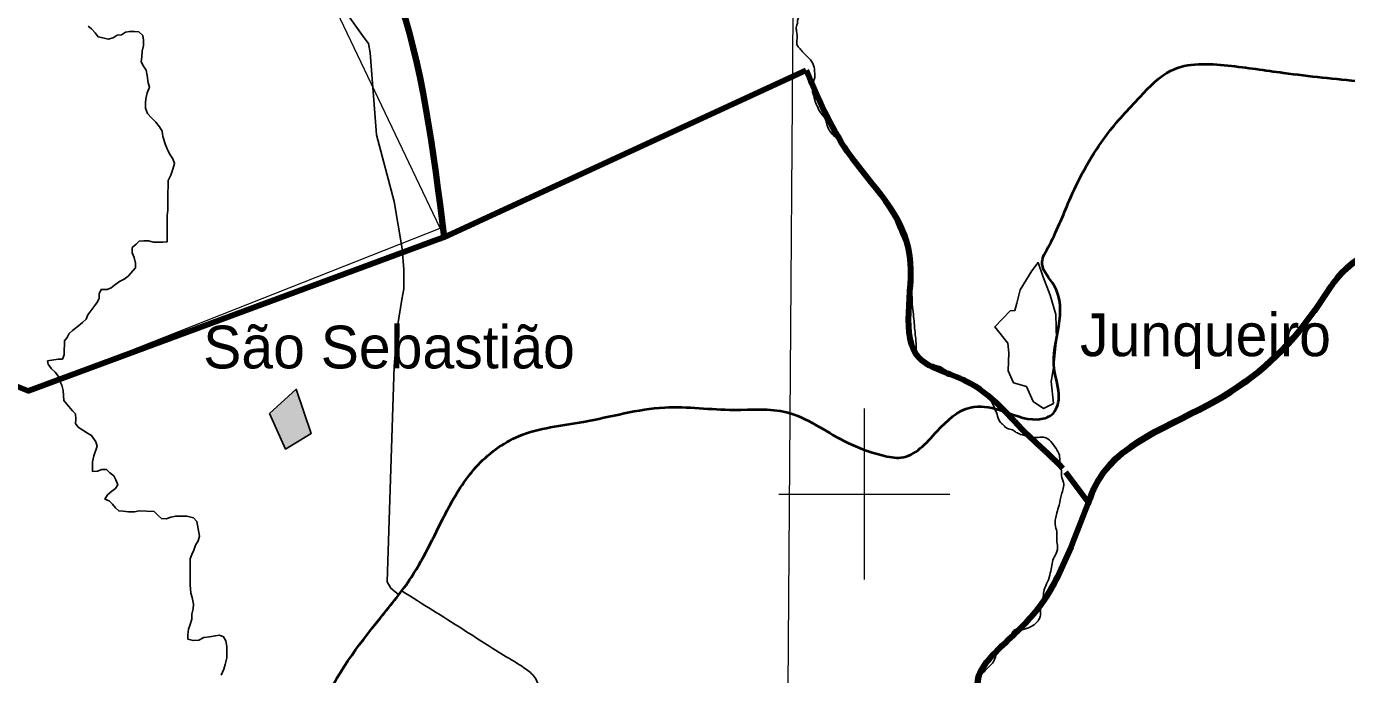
# Model space of a CAD drawing. Extents: x -1643653 to 4543381, y 1624270 to 13878484.
# Drawn here: x 765192 to 780645, y 8897887 to 8905471 of the extents above; entities that cross this region are included whole.
import ezdxf

# ---------------------------------------------------------------- set-up
doc = ezdxf.new("R2010")
doc.units = 0
doc.header["$LTSCALE"] = 200
for name, color, linetype, lineweight in [('1', 7, 'Continuous', 13), ('12', 7, 'Continuous', 25), ('2', 7, 'Continuous', 13), ('21', 7, 'Continuous', 25), ('23', 7, 'Continuous', 13), ('24', 7, 'Continuous', 25), ('27', 7, 'Continuous', 13), ('60', 7, 'Continuous', 13), ('9', 7, 'Continuous', 90)]:
    doc.layers.add(name, color=color, linetype=linetype, lineweight=lineweight)
doc.layers.add('41', color=7, linetype='Continuous')

msp = doc.modelspace()

# ---------------------------------------------------------------- hatches: boundary and pattern name
at = {"layer": '21'}
msp.add_hatch(color=256, dxfattribs=at).paths.add_polyline_path([(768037.3, 8900940.9), (768350.3, 8901225.5), (768523.5, 8900707.8), (768226.5, 8900525.2)])

# ---------------------------------------------------------------- linework, layer by layer
at = {"layer": '1'}
msp.add_lwpolyline([(774987.1, 9020818), (774482.3, 8948876), (774053.6, 8890875.3)], dxfattribs=at)
at = {"layer": '12'}
msp.add_lwpolyline([(765851.4, 8909866.6), (765978.1, 8909677.8), (766089.2, 8909417.8), (766464.4, 8908928.1), (766773.6, 8908525.1), (767002.1, 8908315.8), (767118.8, 8908178.1), (769146.1, 8905336.9), (769196.8, 8905270.6), (769216.7, 8905163.6), (769289.6, 8904200.7), (769495.6, 8903420.9), (769590.4, 8902870.6), (769609.8, 8902626), (769609, 8902401.9), (769588.2, 8902274.6), (769536.1, 8901958.8), (769498.7, 8901495.3), (769413, 8898973.9), (769458.6, 8898897.4), (769509.4, 8898856.6), (769545.3, 8898827)], dxfattribs=at)
at = {"layer": '12', "lineweight": 40}
msp.add_spline([(762623.9, 8893658.6), (765112.7, 8894889), (765616.1, 8895112.7), (766035.6, 8895168.6), (766622.8, 8895168.6), (767098.2, 8895308.5), (767433.8, 8895644), (767797.3, 8896343.2), (767965.1, 8896650.8), (768216.8, 8896818.6), (768636.3, 8897489.7), (769335.4, 8898552.4), (769698.9, 8899027.8), (770118.4, 8899810.8), (770454, 8900314.2), (770957.3, 8900677.7), (771712.4, 8900845.5), (772663.2, 8901013.3), (773474.2, 8900985.3), (774089.4, 8900957.3), (774760.5, 8900621.8), (775208, 8900454), (775431.7, 8900426), (775851.2, 8900733.6), (776242.7, 8901013.3), (776578.2, 8900985.3), (777025.7, 8900873.4), (777193.5, 8900929.4), (777277.3, 8901125.1), (777221.4, 8901460.7), (777277.3, 8901964.1), (777221.4, 8902439.5), (777081.6, 8902691.1), (777165.5, 8902914.9), (777417.2, 8903474.2), (777836.6, 8904201.2), (778228.2, 8904648.7), (778591.7, 8904956.3), (779254.3, 8905013.8), (779906, 8904928.3), (780814.8, 8904826.8)], degree=3, dxfattribs=at)
at = {"layer": '12'}
msp.add_spline([(769589.5, 8898862.9), (770301.2, 8898417.1), (770809.5, 8898096.4), (771044.1, 8897947.8), (771153.6, 8897838.3), (771200.5, 8897728.9), (771263.1, 8897650.7), (771403.9, 8897572.4), (771560.3, 8897478.6), (771732.4, 8897314.4), (771912.2, 8897165.8), (771998.3, 8897087.6), (772021.7, 8896954.6), (772834.8, 8893656.6)], degree=3, dxfattribs=at)
at = {"layer": '2'}
for p, q in [((775000, 8899000), (775000, 8901000)), ((774000, 8900000), (776000, 8900000))]:
    msp.add_line(p, q, dxfattribs=at)
at = {"layer": '21'}
for points in [[(777212.9, 8901059.9), (777186.4, 8901318), (777216.7, 8901500.2), (777250.9, 8901811.5), (777239.5, 8902100), (777175, 8902327.7), (777087.7, 8902547.9), (777034.5, 8902707.3), (776958.6, 8902612.4), (776897.9, 8902509.9), (776825.7, 8902388.4), (776784, 8902232.8), (776761.2, 8902145.5), (776708.1, 8902141.7), (776525.9, 8901955.7), (776681.5, 8901765.9), (776692.9, 8901652), (776685.3, 8901439.5), (776746, 8901302.8), (776897.9, 8901257.2), (776977.6, 8901082.6), (777095.2, 8900999.1)], [(768037.3, 8900940.9), (768350.3, 8901225.5), (768523.5, 8900707.8), (768226.5, 8900525.2)]]:
    msp.add_lwpolyline(points, close=True, dxfattribs=at)
at = {"layer": '23'}
msp.add_lwpolyline([(756005, 8900640.1), (756149.7, 8901026), (756872.9, 8900881.3), (757258.6, 8900591.8), (757547.9, 8900929.5), (757885.4, 8900977.8), (758849.8, 8900784.8), (759910.5, 8900640.1), (760682, 8900640.1), (761010.3, 8900771.3), (763567.6, 8902514.8), (764276.3, 8901580.2), (765216.6, 8901206.3), (770034, 8903109), (766735.7, 8910034.3), (766407.6, 8911120.2), (765974.5, 8912469.6), (771548.8, 8911642.3), (776566.8, 8913518.4), (780614.1, 8917160.1)], dxfattribs=at)
msp.add_lwpolyline([(756005, 8900640.1), (756149.7, 8901026), (756872.9, 8900881.3), (757258.6, 8900591.8), (757547.9, 8900929.5), (757885.4, 8900977.8), (758849.8, 8900784.8), (759910.5, 8900640.1), (760682, 8900640.1), (761010.3, 8900771.3), (763567.6, 8902514.8), (764276.3, 8901580.2), (765216.6, 8901206.3), (770034, 8903109), (766735.7, 8910034.3), (766407.6, 8911120.2), (765974.5, 8912469.6), (771548.8, 8911642.3), (776566.8, 8913518.4), (780614.1, 8917160.1)], dxfattribs=at)
at = {"layer": '24'}
for points in [[(765914.5, 8905472.1), (765955, 8905441.2), (765995.4, 8905395.2), (766030.7, 8905349.1), (766086.5, 8905338.5), (766147.5, 8905322.9), (766208.6, 8905337.8), (766254.6, 8905368), (766305.5, 8905372.8), (766351.5, 8905403.1), (766402.4, 8905412.9), (766458.3, 8905412.6), (766509.2, 8905407.1), (766554.6, 8905366.1), (766564.4, 8905310), (766564, 8905248.9), (766548.3, 8905182.8), (766542.8, 8905116.6), (766537.2, 8905055.5), (766562.3, 8905004.4), (766592.5, 8904958.3), (766607.4, 8904897.1), (766616.9, 8904810.5), (766631.8, 8904759.4), (766606, 8904693.4)], [(766606, 8904693.4), (766590.2, 8904622.2), (766584.8, 8904571.3), (766584.4, 8904515.2), (766609.4, 8904453.9), (766654.8, 8904402.7), (766705.3, 8904351.4), (766750.7, 8904295.1), (766780.9, 8904244), (766790.6, 8904182.8), (766820.5, 8904085.8), (766840.5, 8904039.9), (766865.5, 8903978.6), (766905.8, 8903922.3), (766925.8, 8903866.1), (766905, 8903800), (766884.2, 8903728.8), (766853.2, 8903667.9), (766852.8, 8903606.8), (766847.1, 8903520.2), (766846.6, 8903438.7), (766846.1, 8903372.5), (766845.8, 8903321.6), (766840.2, 8903260.5), (766839.8, 8903194.3), (766839.4, 8903133.2), (766839, 8903072), (766838.5, 8903005.8), (766838.1, 8902949.8), (766787.2, 8902945), (766731.3, 8902945.4), (766680.4, 8902945.7), (766619.5, 8902961.4), (766568.6, 8902961.7), (766512.7, 8902957), (766476.8, 8902921.5), (766430.8, 8902886.2)], [(766430.8, 8902886.2), (766430.3, 8902820), (766455.4, 8902768.9), (766470.2, 8902702.6), (766469.8, 8902646.5), (766382.7, 8902550.3), (766336.7, 8902514.9), (766280.5, 8902484.7), (766224.3, 8902444.3), (766183.4, 8902414), (766137.5, 8902394), (766066.3, 8902394.4), (766045.6, 8902343.6), (766045.2, 8902292.7), (766024.6, 8902247), (765993.8, 8902206.4), (765957.9, 8902160.8), (765911.6, 8902094.9), (765890.9, 8902044.1), (765850, 8902008.7), (765783.5, 8901953.1), (765732.4, 8901912.6), (765691.4, 8901877.2), (765670.8, 8901831.5), (765640, 8901791), (765639.6, 8901740), (765634.2, 8901689.1), (765633.8, 8901628), (765613.1, 8901577.2), (765562.2, 8901577.5), (765437.5, 8901556.8)], [(765437.5, 8901556.8), (765446.4, 8901519.8), (765486.7, 8901463.5), (765527.2, 8901427.6), (765567.5, 8901376.4), (765582.4, 8901320.3), (765607.5, 8901274.3), (765622.3, 8901213.1), (765627, 8901151.9), (765631.7, 8901095.9), (765667, 8901049.8), (765732.6, 8900973), (765767.9, 8900937.1), (765772.6, 8900875.9), (765767.2, 8900825), (765797.4, 8900784.1), (765853.1, 8900748.1), (765908.8, 8900712), (765954.4, 8900686.3), (766004.7, 8900609.6), (766019.6, 8900558.5), (765983.2, 8900446.7), (765967.5, 8900375.5), (765967.1, 8900319.4), (765966.7, 8900263.4), (766022.7, 8900268.1), (766073.7, 8900288.2), (766129.7, 8900287.8), (766170.1, 8900246.8), (766215.6, 8900210.9), (766240.7, 8900164.9), (766260.7, 8900108.7), (766234.9, 8900063), (766194, 8900032.7), (766142.9, 8899992.3)], [(766142.9, 8899992.3), (766112, 8899941.6), (766162.7, 8899920.9), (766198.1, 8899879.9), (766233.4, 8899838.9), (766273.8, 8899803), (766324.7, 8899797.6), (766385.6, 8899792.1), (766456.8, 8899791.6), (766512.9, 8899801.5), (766685.8, 8899795.3), (766736.3, 8899749.1), (766771.7, 8899713.2), (766827.6, 8899707.8), (766883.7, 8899727.8), (766939.7, 8899742.7), (767000.7, 8899742.3), (767071.9, 8899741.8), (767148.1, 8899721), (767188.5, 8899680), (767217.8, 8899506.6), (767202.2, 8899450.7), (767171.3, 8899399.9), (767150.6, 8899344), (767129.9, 8899293.2), (767109.2, 8899242.4), (767108.8, 8899186.4), (767108.1, 8899089.6), (767107.8, 8899038.7), (767107.4, 8898987.7), (767107.1, 8898936.8), (767116.6, 8898839.9), (767131.5, 8898788.9), (767146.2, 8898712.4), (767145.8, 8898656.4), (767130.2, 8898595.3), (767129.8, 8898534.2), (767109, 8898473.2), (767088.3, 8898417.3), (767082.8, 8898356.2), (767082.4, 8898300.2), (767143.3, 8898284.5), (767209.4, 8898289.2), (767270.7, 8898319.4), (767336.9, 8898329.1), (767403.1, 8898338.9), (767454, 8898348.8), (767499.6, 8898328.1), (767524.7, 8898282.1), (767539.5, 8898215.8), (767539.2, 8898164.8), (767538.6, 8898083.3), (767517.8, 8898007.1), (767502.1, 8897951.1), (767471.1, 8897880)]]:
    msp.add_lwpolyline(points, dxfattribs=at)
for points in [[(774185.6, 8908665.7), (774206.6, 8908640.3), (774262.2, 8908604.4), (774377, 8908558), (774477.9, 8908507), (774520.8, 8908450.2), (774556.7, 8908357.5), (774590.3, 8908228.8), (774637.8, 8908089.7), (774657, 8907966.8), (774646.5, 8907852.1), (774629.1, 8907712.9), (774632.6, 8907601.7), (774636.1, 8907542.5), (774608.3, 8907500.8), (774570, 8907459.1), (774545.7, 8907382.6), (774537.9, 8907322.4), (774546.2, 8907252.2), (774566.8, 8907147.9), (774572, 8907048.8), (774582.3, 8906929.1), (774580.2, 8906846.2), (774553.4, 8906721.3), (774483.2, 8906572.6), (774441.9, 8906478.6), (774411, 8906374.3), (774403.7, 8906304.8), (774420.2, 8906190.2), (774426.4, 8906138.5), (774400.6, 8906085.9), (774376.9, 8906034.2), (774372.8, 8905948.5), (774375.9, 8905877.3), (774365.5, 8905808.1), (774350, 8905739.9), (774314.9, 8905694.5), (774270.6, 8905633.5), (774243.7, 8905593.3), (774221, 8905553), (774216.9, 8905506.5), (774205.5, 8905472.4), (774207.6, 8905414.6), (774213.8, 8905325.8), (774211.7, 8905257.6), (774247.8, 8905209.1), (774287.1, 8905162.6), (774350, 8905098.6), (774387.2, 8905056.3), (774415, 8904970.4), (774420.2, 8904906.4), (774418.1, 8904863), (774400.6, 8904807.3), (774394.4, 8904756.7), (774392.3, 8904706.1)], [(774392.3, 8904706.1), (774408.8, 8904660.6), (774419.2, 8904612.1), (774449.1, 8904536.7), (774468.7, 8904491.3), (774507.9, 8904436.5), (774539.9, 8904392.1), (774556.5, 8904343.6), (774580.2, 8904274.3), (774623.5, 8904211.3), (774744.3, 8904094.6), (774766, 8904064.6), (774795.9, 8904014), (774839.2, 8903964.5), (774905.3, 8903868.4), (774960, 8903815.8), (775000.3, 8903755.9), (775044.6, 8903704.2), (775089, 8903634), (775153, 8903546.6), (775202.6, 8903472.3), (775237.7, 8903411.4), (775282, 8903354.6), (775350.7, 8903226.5), (775418.8, 8903065.4), (775490, 8902901.2), (775526.5, 8902794.9), (775551.6, 8902675.7), (775557.9, 8902600.4), (775569.2, 8902517.7), (775565.4, 8902451.2), (775555.4, 8902374.6), (775557.9, 8902305.6), (775559.1, 8902246.7), (775571.7, 8902131.1), (775590.5, 8901919), (775608, 8901708.2), (775616.8, 8901634.1), (775655.7, 8901576.4), (775685.8, 8901541.2), (775722.2, 8901524.9), (775773.6, 8901522.4), (775835.1, 8901502.3), (775892.8, 8901487.2), (775930.4, 8901462.2), (775995.7, 8901423.2), (776059.7, 8901389.4), (776242.1, 8901296.3), (776356.3, 8901236.1), (776415.2, 8901188.4), (776484.2, 8901094.3), (776518.1, 8901016.4), (776553.2, 8900932.3), (776584.6, 8900849.5), (776628.5, 8900806.8)], [(776628.5, 8900806.8), (776674.9, 8900766.7), (776732.6, 8900749.1), (776779, 8900721.5), (776828, 8900697.7), (776930.8, 8900676.3), (776998.6, 8900661.2), (777071.3, 8900666.3), (777125.3, 8900657.5), (777199.6, 8900594.6), (777257.3, 8900509.2), (777283.7, 8900452.8), (777287.4, 8900381.2), (777303.7, 8900309.7), (777306.2, 8900235.6), (777316.3, 8900180.4), (777331.3, 8900136.5), (777307.5, 8899993.4), (777279.9, 8899869.1), (777252.3, 8899778.8), (777237.2, 8899709.7), (777233.4, 8899642.9), (777253.5, 8899560.1), (777253.5, 8899499.9), (777253.5, 8899437.1), (777262.3, 8899365.6), (777249.8, 8899315.4), (777214.6, 8899245.1), (777194.6, 8899163.5), (777177, 8899075.6), (777144.4, 8898972.7), (777105.5, 8898878.2), (777094.2, 8898801.6), (777077.8, 8898718.8), (777062.8, 8898654.8), (777060.3, 8898580.7), (777042.7, 8898530.5), (776998.8, 8898480.3), (776944.9, 8898447.7), (776847, 8898412.5), (776791.8, 8898415.1), (776769.2, 8898415.1), (776723.4, 8898359.3), (776713.4, 8898317.9), (776678.3, 8898272.7), (776641.9, 8898253.9), (776613, 8898251.4), (776586.7, 8898237.6), (776566.6, 8898203.7), (776551.6, 8898159.8), (776534, 8898089.5), (776500.1, 8898022.9), (776449.9, 8897971.5), (776401, 8897921.3), (776365.9, 8897887.4)], [(776365.9, 8897887.4), (776337, 8897852.2), (776322, 8897817.1), (776310.7, 8897755.6), (776314.5, 8897724.2), (776345.8, 8897655.4), (776379.7, 8897601.5), (776422.3, 8897570.1), (776466.2, 8897507.3), (776502.6, 8897448.3), (776539, 8897370.5), (776552.8, 8897306.5), (776564.1, 8897265.1), (776587.9, 8897223.7), (776611.8, 8897188.5), (776684.5, 8897143.3), (776759.8, 8897134.6), (776784.9, 8897119.5), (776803.7, 8897075.6), (776837.6, 8897037.9), (776875.2, 8896999), (776882.7, 8896955.1), (776887.8, 8896884.8), (776899.1, 8896853.4), (776925, 8896814.1), (776977.7, 8896777.7), (777001.5, 8896757.6), (777016.6, 8896726.3), (777024.1, 8896688.6), (777030.3, 8896627.1), (777039.1, 8896585.7), (777056.7, 8896540.5), (777073, 8896504.1), (777101.9, 8896467.7), (777118.2, 8896433.8), (777133.2, 8896384.9), (777134.5, 8896338.4), (777128.2, 8896303.3), (777113.2, 8896253.1), (777096.8, 8896212.9), (777085.6, 8896182.8), (777065.4, 8896101.2), (777056.7, 8896071.1), (777056.7, 8896043.5), (777050.4, 8896017.1), (777040.3, 8895985.7), (777029.1, 8895963.1), (777031.6, 8895941.8), (777045.4, 8895923), (777057.9, 8895882.8), (777067.9, 8895833.9), (777067.9, 8895778.6), (777059.2, 8895742.2), (777040.3, 8895717.1), (777029.1, 8895705.8)]]:
    msp.add_spline(points, degree=3, dxfattribs=at)
at = {"layer": '27'}
msp.add_lwpolyline([(756005, 8900640.1), (756149.7, 8901026), (756872.9, 8900881.3), (757258.6, 8900591.8), (757547.9, 8900929.5), (757885.4, 8900977.8), (758849.8, 8900784.8), (759910.5, 8900640.1), (760682, 8900640.1), (761010.3, 8900771.3), (763567.6, 8902514.8), (764276.3, 8901580.2), (765216.6, 8901206.3), (770034, 8903109), (766735.7, 8910034.3), (766407.6, 8911120.2), (765974.5, 8912469.6), (771548.8, 8911642.3), (776566.8, 8913518.4), (780614.1, 8917160.1)], dxfattribs=at)
at = {"layer": '60', "lineweight": 25}
msp.add_spline([(814781, 9009175.5), (814787.2, 9009173.4), (814796.9, 9009173.4), (814799.4, 9009172.4), (814805.1, 9009174.5), (814805.6, 9009176.5), (814811.7, 9009179.5), (814811.7, 9009179.5), (814801.5, 9009181), (814790.7, 9009181.5), (814784.1, 9009183.1), (814777.4, 9009185.1), (814778.4, 9009175.5)], degree=3, dxfattribs=at)
at = {"layer": '9'}
for p, q in [((770082.7, 8903005.7), (774319.9, 8904959.2)), ((770082.7, 8903005.7), (774319.9, 8904959.2)), ((777354.4, 8900257.2), (777624.3, 8899897)), ((777354.4, 8900257.2), (777624.3, 8899897)), ((777421.5, 8899378.1), (777624.7, 8899897.9)), ((777421.5, 8899378.1), (777624.7, 8899897.9)), ((777421.5, 8899378.1), (777624.7, 8899897.9)), ((777433.4, 8899408.6), (777636.6, 8899928.4)), ((777433.4, 8899408.6), (777636.6, 8899928.4))]:
    msp.add_line(p, q, dxfattribs=at)
msp.add_lwpolyline([(764276.3, 8901580.2), (765216.6, 8901206.3), (770002.8, 8902976.1), (770082.7, 8903005.7)], dxfattribs=at)
for points in [[(767609.5, 8908510.8), (767705.4, 8907748.8), (767883.3, 8907673.9), (770082.7, 8903005.7)], [(770082.7, 8903005.7), (767883.3, 8907673.9), (767705.4, 8907748.8), (767609.5, 8908510.8)], [(774319.9, 8904959.2), (774800.3, 8904008.1), (775529.3, 8902785.1), (775645.2, 8901589.1), (776191.3, 8901322.2), (776927.4, 8900677), (777301.9, 8900321), (777321.5, 8900299.2)], [(774319.9, 8904959.2), (774800.3, 8904008.1), (775529.3, 8902785.1), (775645.2, 8901589.1), (776191.3, 8901322.2), (776927.4, 8900677), (777301.9, 8900321), (777321.5, 8900299.2)], [(777620.1, 8899886), (777691.7, 8900069.3), (779119.3, 8901090.4), (780268.4, 8902140.2), (780678.4, 8902667.1), (781187.2, 8902914.3), (781568, 8903011), (782101.4, 8903181.8), (783345.6, 8903521.3), (787274.1, 8903777.8), (790089.1, 8904149.1), (791909.3, 8903747.2), (792712.2, 8902876.5), (792837.1, 8902672.3), (793449.8, 8902739.1)], [(777620.1, 8899886), (777691.7, 8900069.3), (779119.3, 8901090.4), (780268.4, 8902140.2), (780678.4, 8902667.1), (781187.2, 8902914.3), (781568, 8903011), (782101.4, 8903181.8), (783345.6, 8903521.3), (787274.1, 8903777.8), (790089.1, 8904149.1), (791909.3, 8903747.2), (792712.2, 8902876.5), (792837.1, 8902672.3), (793449.8, 8902739.1)], [(777624.7, 8899897.9), (777696.4, 8900081.2), (779123.9, 8901102.4), (780273.1, 8902152.2), (780683, 8902679.1), (781191.8, 8902926.2), (781572.6, 8903022.9), (782106.1, 8903193.7), (783350.3, 8903533.3), (787278.8, 8903789.8), (790093.8, 8904161), (791914, 8903759.1), (792716.9, 8902888.4), (792841.7, 8902684.3), (793454.5, 8902751.1)], [(777624.7, 8899897.9), (777696.4, 8900081.2), (779123.9, 8901102.4), (780273.1, 8902152.2), (780683, 8902679.1), (781191.8, 8902926.2), (781572.6, 8903022.9), (782106.1, 8903193.7), (783350.3, 8903533.3), (787278.8, 8903789.8), (790093.8, 8904161), (791914, 8903759.1), (792716.9, 8902888.4), (792841.7, 8902684.3), (793454.5, 8902751.1)], [(777421.5, 8899378.1), (777078.1, 8898719.8), (776715, 8898321.5), (776332.1, 8897844.8), (777012.8, 8896738.4), (777094.5, 8896207.1), (776964.6, 8894389.8), (776444.2, 8893106.5), (775732.1, 8892785.8), (775246.9, 8892335.8), (775165.8, 8891754.3), (775186.4, 8891222.2), (775285, 8890917.2), (775409.2, 8890637.1), (775534, 8890433), (775531.3, 8890129.1), (775519.2, 8889836.8)], [(777421.5, 8899378.1), (777078.1, 8898719.8), (776715, 8898321.5), (776332.1, 8897844.8), (777012.8, 8896738.4), (777094.5, 8896207.1), (776964.6, 8894389.8), (776444.2, 8893106.5), (775732.1, 8892785.8), (775246.9, 8892335.8), (775165.8, 8891754.3), (775186.4, 8891222.2), (775285, 8890917.2), (775409.2, 8890637.1), (775534, 8890433), (775531.3, 8890129.1), (775519.2, 8889836.8)], [(775519.2, 8889836.8), (775531.3, 8890129.1), (775534, 8890433), (775409.2, 8890637.1), (775285, 8890917.2), (775186.4, 8891222.2), (775165.8, 8891754.3), (775246.9, 8892335.8), (775732.1, 8892785.8), (776444.2, 8893106.5), (776964.6, 8894389.8), (777094.5, 8896207.1), (777012.8, 8896738.4), (776332.1, 8897844.8), (776715, 8898321.5), (777078.1, 8898719.8), (777421.5, 8899378.1)], [(777421.5, 8899378.1), (777078.1, 8898719.8), (776715, 8898321.5), (776332.1, 8897844.8), (777012.8, 8896738.4), (777094.5, 8896207.1), (776964.6, 8894389.8), (776444.2, 8893106.5), (775732.1, 8892785.8), (775246.9, 8892335.8), (775165.8, 8891754.3), (775186.4, 8891222.2), (775285, 8890917.2), (775409.2, 8890637.1), (775534, 8890433), (775531.3, 8890129.1), (775519.2, 8889836.8)]]:
    msp.add_spline(points, degree=3, dxfattribs=at)

# ---------------------------------------------------------------- texts
at = {"layer": '41'}
for s, p in [('Junqueiro', (777524.8, 8901612.8)), ('São Sebastião', (767262.3, 8901469.8))]:
    msp.add_text(s, height=500, dxfattribs=at).set_placement(p)

doc.saveas('drawing.dxf')
